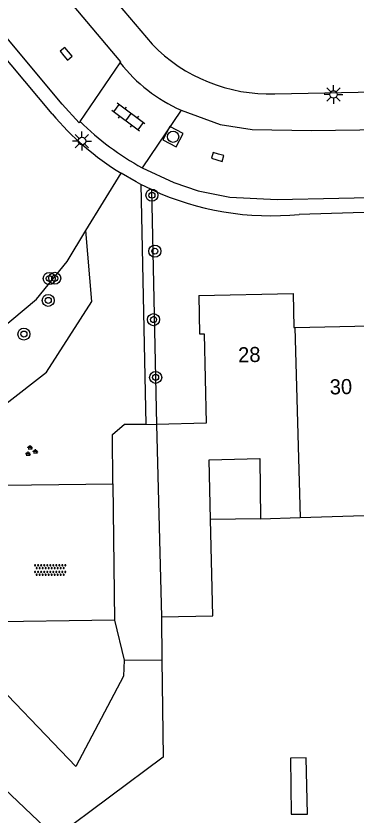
# Model space of a CAD drawing. Extents: x 136000 to 141000, y 400494 to 402006.
# Drawn here: x 137565.7 to 137588.3, y 401709.1 to 401762.1 of the extents above; entities that cross this region are included whole.
import ezdxf

# ---------------------------------------------------------------- set-up
doc = ezdxf.new("R2010")
doc.units = 0
for name, color, linetype in [('gg-afsc-erfafscheiding', 7, 'Continuous'), ('gg-anno-huisnummerreeks BGT', 7, 'Continuous'), ('gg-bbg-gedigitaliseerde bebouwing', 7, 'Continuous'), ('gg-bbg-hoofdgebouw', 7, 'Continuous'), ('gg-bbg-luifel en loopbrug', 7, 'Continuous'), ('gg-bbg-tussenscheiding', 7, 'Continuous'), ('gg-knt-verharding', 7, 'Continuous'), ('gg-knt-verharding nz', 7, 'Continuous'), ('gt-grn-groengrens', 7, 'Continuous'), ('gt-symb-boom', 7, 'Continuous'), ('gt-symb-groenvak', 7, 'Continuous'), ('gt-symb-klinker verharding', 7, 'Continuous'), ('gt-symb-kolk', 7, 'Continuous'), ('gt-symb-lichtmast', 7, 'Continuous'), ('gt-symb-overige verharding', 7, 'Continuous'), ('gt-symb-rioolschacht', 7, 'Continuous')]:
    doc.layers.add(name, color=color, linetype=linetype)

# ---------------------------------------------------------------- blocks, each defined once
blk = doc.blocks.new('gt0-KL1')
at = {"layer": 'gt-symb-klinker verharding'}
for p, q in [((-1.15, 0.3), (1.15, 0.3)), ((-1, -0.3), (-1, 0.3)), ((-0.5, 0.3), (-0.5, 0.45)), ((0, -0.3), (0, 0.3)), ((0.5, 0.3), (0.5, 0.45)), ((1, -0.3), (1, 0.3)), ((-1.15, -0.3), (1.15, -0.3)), ((-0.5, -0.45), (-0.5, -0.3)), ((0.5, -0.45), (0.5, -0.3))]:
    blk.add_line(p, q, dxfattribs=at)
blk = doc.blocks.new('gt0-BOOM')
at = {"layer": 'gt-symb-boom'}
for radius in [0.4, 0.2]:
    blk.add_circle((0, 0), radius, dxfattribs=at)
blk = doc.blocks.new('gt0-RS')
at = {"layer": 'gt-symb-rioolschacht'}
blk.add_lwpolyline([(-0.5, -0.5), (0.5, -0.5), (0.5, 0.5), (-0.5, 0.5)], close=True, dxfattribs=at)
blk.add_circle((0, 0), 0.375, dxfattribs=at)
blk = doc.blocks.new('gt0-KOLK')
at = {"layer": 'gt-symb-kolk'}
blk.add_lwpolyline([(0, 0), (0.375, 0), (0.375, 0.4), (-0.375, 0.4), (-0.375, 0), (0, 0)], dxfattribs=at)
blk = doc.blocks.new('gt0-LMAST')
at = {"layer": 'gt-symb-lichtmast'}
for p, q in [((-0.005, 0.246), (-0.005, 0.621)), ((-0.182, 0.173), (-0.447, 0.438)), ((0.172, 0.173), (0.437, 0.438)), ((-0.255, -0.004), (-0.63, -0.004)), ((-0.182, -0.181), (-0.447, -0.446)), ((-0.005, -0.254), (-0.005, -0.629)), ((0.437, -0.446), (0.172, -0.181)), ((0.245, -0.004), (0.62, -0.004))]:
    blk.add_line(p, q, dxfattribs=at)
blk.add_circle((-0.005, -0.004), 0.25, dxfattribs=at)
blk = doc.blocks.new('gt0-GRVAK')
at = {"layer": 'gt-symb-groenvak'}
for p, q in [((-0.11, 0.189), (-0.228, 0.24)), ((-0.182, 0.153), (0.088, 0.153)), ((-0.091, 0.211), (-0.156, 0.322)), ((-0.047, 0.214), (-0.047, 0.393)), ((-0.004, 0.211), (0.061, 0.322)), ((0.015, 0.189), (0.133, 0.24)), ((0.262, -0.052), (0.197, 0.059)), ((0.305, -0.049), (0.305, 0.13)), ((0.349, -0.052), (0.414, 0.059)), ((-0.245, -0.228), (-0.363, -0.177)), ((-0.318, -0.264), (-0.047, -0.264)), ((-0.226, -0.206), (-0.291, -0.095)), ((-0.183, -0.203), (-0.183, -0.024)), ((-0.139, -0.206), (-0.074, -0.095)), ((-0.12, -0.228), (-0.002, -0.177)), ((0.243, -0.074), (0.125, -0.023)), ((0.17, -0.11), (0.441, -0.11)), ((0.368, -0.074), (0.486, -0.023))]:
    blk.add_line(p, q, dxfattribs=at)
blk = doc.blocks.new('gt0-OVH')
at = {"layer": 'gt-symb-overige verharding'}
for points in [[(-0.972, 0.298), (-0.967, 0.308), (-0.965, 0.319), (-0.966, 0.33), (-0.971, 0.34), (-0.978, 0.348), (-0.988, 0.353), (-0.999, 0.355), (-1.01, 0.354), (-1.02, 0.349), (-1.028, 0.342), (-1.033, 0.332), (-1.035, 0.321), (-1.034, 0.31), (-1.029, 0.3), (-1.022, 0.292), (-1.012, 0.287), (-1.001, 0.285), (-0.99, 0.286), (-0.98, 0.291)], [(-0.872, 0.106), (-0.867, 0.116), (-0.865, 0.126), (-0.866, 0.137), (-0.871, 0.147), (-0.878, 0.156), (-0.888, 0.161), (-0.899, 0.163), (-0.91, 0.162), (-0.92, 0.157), (-0.928, 0.15), (-0.933, 0.14), (-0.935, 0.129), (-0.934, 0.118), (-0.929, 0.108), (-0.922, 0.1), (-0.912, 0.095), (-0.901, 0.092), (-0.89, 0.094), (-0.88, 0.098)], [(-0.772, 0.298), (-0.767, 0.308), (-0.765, 0.319), (-0.766, 0.33), (-0.771, 0.34), (-0.778, 0.348), (-0.788, 0.353), (-0.799, 0.355), (-0.81, 0.354), (-0.82, 0.349), (-0.828, 0.342), (-0.833, 0.332), (-0.835, 0.321), (-0.834, 0.31), (-0.829, 0.3), (-0.822, 0.292), (-0.812, 0.287), (-0.801, 0.285), (-0.79, 0.286), (-0.78, 0.291)], [(-0.672, 0.106), (-0.667, 0.116), (-0.665, 0.126), (-0.666, 0.137), (-0.671, 0.147), (-0.678, 0.156), (-0.688, 0.161), (-0.699, 0.163), (-0.71, 0.162), (-0.72, 0.157), (-0.728, 0.15), (-0.733, 0.14), (-0.735, 0.129), (-0.734, 0.118), (-0.729, 0.108), (-0.722, 0.1), (-0.712, 0.095), (-0.701, 0.092), (-0.69, 0.094), (-0.68, 0.098)], [(-0.572, 0.298), (-0.567, 0.308), (-0.565, 0.319), (-0.566, 0.33), (-0.571, 0.34), (-0.578, 0.348), (-0.588, 0.353), (-0.599, 0.355), (-0.61, 0.354), (-0.62, 0.349), (-0.628, 0.342), (-0.633, 0.332), (-0.635, 0.321), (-0.634, 0.31), (-0.629, 0.3), (-0.622, 0.292), (-0.612, 0.287), (-0.601, 0.285), (-0.59, 0.286), (-0.58, 0.291)], [(-0.472, 0.106), (-0.467, 0.116), (-0.465, 0.126), (-0.466, 0.137), (-0.471, 0.147), (-0.478, 0.156), (-0.488, 0.161), (-0.499, 0.163), (-0.51, 0.162), (-0.52, 0.157), (-0.528, 0.15), (-0.533, 0.14), (-0.535, 0.129), (-0.534, 0.118), (-0.529, 0.108), (-0.522, 0.1), (-0.512, 0.095), (-0.501, 0.092), (-0.49, 0.094), (-0.48, 0.098)], [(-0.372, 0.298), (-0.367, 0.308), (-0.365, 0.319), (-0.366, 0.33), (-0.371, 0.34), (-0.378, 0.348), (-0.388, 0.353), (-0.399, 0.355), (-0.41, 0.354), (-0.42, 0.349), (-0.428, 0.342), (-0.433, 0.332), (-0.435, 0.321), (-0.434, 0.31), (-0.429, 0.3), (-0.422, 0.292), (-0.412, 0.287), (-0.401, 0.285), (-0.39, 0.286), (-0.38, 0.291)], [(-0.272, 0.106), (-0.267, 0.116), (-0.265, 0.126), (-0.266, 0.137), (-0.271, 0.147), (-0.278, 0.156), (-0.288, 0.161), (-0.299, 0.163), (-0.31, 0.162), (-0.32, 0.157), (-0.328, 0.15), (-0.333, 0.14), (-0.335, 0.129), (-0.334, 0.118), (-0.329, 0.108), (-0.322, 0.1), (-0.312, 0.095), (-0.301, 0.092), (-0.29, 0.094), (-0.28, 0.098)], [(-0.172, 0.298), (-0.167, 0.308), (-0.165, 0.319), (-0.166, 0.33), (-0.171, 0.34), (-0.178, 0.348), (-0.188, 0.353), (-0.199, 0.355), (-0.21, 0.354), (-0.22, 0.349), (-0.228, 0.342), (-0.233, 0.332), (-0.235, 0.321), (-0.234, 0.31), (-0.229, 0.3), (-0.222, 0.292), (-0.212, 0.287), (-0.201, 0.285), (-0.19, 0.286), (-0.18, 0.291)], [(-0.072, 0.106), (-0.067, 0.116), (-0.065, 0.126), (-0.066, 0.137), (-0.071, 0.147), (-0.078, 0.156), (-0.088, 0.161), (-0.099, 0.163), (-0.11, 0.162), (-0.12, 0.157), (-0.128, 0.15), (-0.133, 0.14), (-0.135, 0.129), (-0.134, 0.118), (-0.129, 0.108), (-0.122, 0.1), (-0.112, 0.095), (-0.101, 0.092), (-0.09, 0.094), (-0.08, 0.098)], [(0.028, 0.298), (0.033, 0.308), (0.035, 0.319), (0.034, 0.33), (0.029, 0.34), (0.022, 0.348), (0.012, 0.353), (0.001, 0.355), (-0.01, 0.354), (-0.02, 0.349), (-0.028, 0.342), (-0.033, 0.332), (-0.035, 0.321), (-0.034, 0.31), (-0.029, 0.3), (-0.022, 0.292), (-0.012, 0.287), (-0.001, 0.285), (0.01, 0.286), (0.02, 0.291)], [(0.128, 0.106), (0.133, 0.116), (0.135, 0.126), (0.134, 0.137), (0.129, 0.147), (0.122, 0.156), (0.112, 0.161), (0.101, 0.163), (0.09, 0.162), (0.08, 0.157), (0.072, 0.15), (0.067, 0.14), (0.065, 0.129), (0.066, 0.118), (0.071, 0.108), (0.078, 0.1), (0.088, 0.095), (0.099, 0.092), (0.11, 0.094), (0.12, 0.098)], [(0.228, 0.298), (0.233, 0.308), (0.235, 0.319), (0.234, 0.33), (0.229, 0.34), (0.222, 0.348), (0.212, 0.353), (0.201, 0.355), (0.19, 0.354), (0.18, 0.349), (0.172, 0.342), (0.167, 0.332), (0.165, 0.321), (0.166, 0.31), (0.171, 0.3), (0.178, 0.292), (0.188, 0.287), (0.199, 0.285), (0.21, 0.286), (0.22, 0.291)], [(0.328, 0.106), (0.333, 0.116), (0.335, 0.126), (0.334, 0.137), (0.329, 0.147), (0.322, 0.156), (0.312, 0.161), (0.301, 0.163), (0.29, 0.162), (0.28, 0.157), (0.272, 0.15), (0.267, 0.14), (0.265, 0.129), (0.266, 0.118), (0.271, 0.108), (0.278, 0.1), (0.288, 0.095), (0.299, 0.092), (0.31, 0.094), (0.32, 0.098)], [(0.428, 0.298), (0.433, 0.308), (0.435, 0.319), (0.434, 0.33), (0.429, 0.34), (0.422, 0.348), (0.412, 0.353), (0.401, 0.355), (0.39, 0.354), (0.38, 0.349), (0.372, 0.342), (0.367, 0.332), (0.365, 0.321), (0.366, 0.31), (0.371, 0.3), (0.378, 0.292), (0.388, 0.287), (0.399, 0.285), (0.41, 0.286), (0.42, 0.291)], [(0.528, 0.106), (0.533, 0.116), (0.535, 0.126), (0.534, 0.137), (0.529, 0.147), (0.522, 0.156), (0.512, 0.161), (0.501, 0.163), (0.49, 0.162), (0.48, 0.157), (0.472, 0.15), (0.467, 0.14), (0.465, 0.129), (0.466, 0.118), (0.471, 0.108), (0.478, 0.1), (0.488, 0.095), (0.499, 0.092), (0.51, 0.094), (0.52, 0.098)], [(0.628, 0.298), (0.633, 0.308), (0.635, 0.319), (0.634, 0.33), (0.629, 0.34), (0.622, 0.348), (0.612, 0.353), (0.601, 0.355), (0.59, 0.354), (0.58, 0.349), (0.572, 0.342), (0.567, 0.332), (0.565, 0.321), (0.566, 0.31), (0.571, 0.3), (0.578, 0.292), (0.588, 0.287), (0.599, 0.285), (0.61, 0.286), (0.62, 0.291)], [(0.728, 0.106), (0.733, 0.116), (0.735, 0.126), (0.734, 0.137), (0.729, 0.147), (0.722, 0.156), (0.712, 0.161), (0.701, 0.163), (0.69, 0.162), (0.68, 0.157), (0.672, 0.15), (0.667, 0.14), (0.665, 0.129), (0.666, 0.118), (0.671, 0.108), (0.678, 0.1), (0.688, 0.095), (0.699, 0.092), (0.71, 0.094), (0.72, 0.098)], [(0.828, 0.298), (0.833, 0.308), (0.835, 0.319), (0.834, 0.33), (0.829, 0.34), (0.822, 0.348), (0.812, 0.353), (0.801, 0.355), (0.79, 0.354), (0.78, 0.349), (0.772, 0.342), (0.767, 0.332), (0.765, 0.321), (0.766, 0.31), (0.771, 0.3), (0.778, 0.292), (0.788, 0.287), (0.799, 0.285), (0.81, 0.286), (0.82, 0.291)], [(0.928, 0.106), (0.933, 0.116), (0.935, 0.126), (0.934, 0.137), (0.929, 0.147), (0.922, 0.156), (0.912, 0.161), (0.901, 0.163), (0.89, 0.162), (0.88, 0.157), (0.872, 0.15), (0.867, 0.14), (0.865, 0.129), (0.866, 0.118), (0.871, 0.108), (0.878, 0.1), (0.888, 0.095), (0.899, 0.092), (0.91, 0.094), (0.92, 0.098)], [(1.028, 0.298), (1.033, 0.308), (1.035, 0.319), (1.034, 0.33), (1.029, 0.34), (1.022, 0.348), (1.012, 0.353), (1.001, 0.355), (0.99, 0.354), (0.98, 0.349), (0.972, 0.342), (0.967, 0.332), (0.965, 0.321), (0.966, 0.31), (0.971, 0.3), (0.978, 0.292), (0.988, 0.287), (0.999, 0.285), (1.01, 0.286), (1.02, 0.291)], [(-0.972, -0.142), (-0.967, -0.132), (-0.965, -0.121), (-0.966, -0.11), (-0.971, -0.1), (-0.978, -0.092), (-0.988, -0.087), (-0.999, -0.085), (-1.01, -0.086), (-1.02, -0.091), (-1.028, -0.098), (-1.033, -0.108), (-1.035, -0.119), (-1.034, -0.13), (-1.029, -0.14), (-1.022, -0.148), (-1.012, -0.153), (-1.001, -0.155), (-0.99, -0.154), (-0.98, -0.149)], [(-0.872, -0.334), (-0.867, -0.324), (-0.865, -0.314), (-0.866, -0.303), (-0.871, -0.293), (-0.878, -0.284), (-0.888, -0.279), (-0.899, -0.277), (-0.91, -0.278), (-0.92, -0.283), (-0.928, -0.29), (-0.933, -0.3), (-0.935, -0.311), (-0.934, -0.322), (-0.929, -0.332), (-0.922, -0.34), (-0.912, -0.345), (-0.901, -0.348), (-0.89, -0.346), (-0.88, -0.342)], [(-0.772, -0.142), (-0.767, -0.132), (-0.765, -0.121), (-0.766, -0.11), (-0.771, -0.1), (-0.778, -0.092), (-0.788, -0.087), (-0.799, -0.085), (-0.81, -0.086), (-0.82, -0.091), (-0.828, -0.098), (-0.833, -0.108), (-0.835, -0.119), (-0.834, -0.13), (-0.829, -0.14), (-0.822, -0.148), (-0.812, -0.153), (-0.801, -0.155), (-0.79, -0.154), (-0.78, -0.149)], [(-0.672, -0.334), (-0.667, -0.324), (-0.665, -0.314), (-0.666, -0.303), (-0.671, -0.293), (-0.678, -0.284), (-0.688, -0.279), (-0.699, -0.277), (-0.71, -0.278), (-0.72, -0.283), (-0.728, -0.29), (-0.733, -0.3), (-0.735, -0.311), (-0.734, -0.322), (-0.729, -0.332), (-0.722, -0.34), (-0.712, -0.345), (-0.701, -0.348), (-0.69, -0.346), (-0.68, -0.342)], [(-0.572, -0.142), (-0.567, -0.132), (-0.565, -0.121), (-0.566, -0.11), (-0.571, -0.1), (-0.578, -0.092), (-0.588, -0.087), (-0.599, -0.085), (-0.61, -0.086), (-0.62, -0.091), (-0.628, -0.098), (-0.633, -0.108), (-0.635, -0.119), (-0.634, -0.13), (-0.629, -0.14), (-0.622, -0.148), (-0.612, -0.153), (-0.601, -0.155), (-0.59, -0.154), (-0.58, -0.149)], [(-0.472, -0.334), (-0.467, -0.324), (-0.465, -0.314), (-0.466, -0.303), (-0.471, -0.293), (-0.478, -0.284), (-0.488, -0.279), (-0.499, -0.277), (-0.51, -0.278), (-0.52, -0.283), (-0.528, -0.29), (-0.533, -0.3), (-0.535, -0.311), (-0.534, -0.322), (-0.529, -0.332), (-0.522, -0.34), (-0.512, -0.345), (-0.501, -0.348), (-0.49, -0.346), (-0.48, -0.342)], [(-0.372, -0.142), (-0.367, -0.132), (-0.365, -0.121), (-0.366, -0.11), (-0.371, -0.1), (-0.378, -0.092), (-0.388, -0.087), (-0.399, -0.085), (-0.41, -0.086), (-0.42, -0.091), (-0.428, -0.098), (-0.433, -0.108), (-0.435, -0.119), (-0.434, -0.13), (-0.429, -0.14), (-0.422, -0.148), (-0.412, -0.153), (-0.401, -0.155), (-0.39, -0.154), (-0.38, -0.149)], [(-0.272, -0.334), (-0.267, -0.324), (-0.265, -0.314), (-0.266, -0.303), (-0.271, -0.293), (-0.278, -0.284), (-0.288, -0.279), (-0.299, -0.277), (-0.31, -0.278), (-0.32, -0.283), (-0.328, -0.29), (-0.333, -0.3), (-0.335, -0.311), (-0.334, -0.322), (-0.329, -0.332), (-0.322, -0.34), (-0.312, -0.345), (-0.301, -0.348), (-0.29, -0.346), (-0.28, -0.342)], [(-0.172, -0.142), (-0.167, -0.132), (-0.165, -0.121), (-0.166, -0.11), (-0.171, -0.1), (-0.178, -0.092), (-0.188, -0.087), (-0.199, -0.085), (-0.21, -0.086), (-0.22, -0.091), (-0.228, -0.098), (-0.233, -0.108), (-0.235, -0.119), (-0.234, -0.13), (-0.229, -0.14), (-0.222, -0.148), (-0.212, -0.153), (-0.201, -0.155), (-0.19, -0.154), (-0.18, -0.149)], [(-0.072, -0.334), (-0.067, -0.324), (-0.065, -0.314), (-0.066, -0.303), (-0.071, -0.293), (-0.078, -0.284), (-0.088, -0.279), (-0.099, -0.277), (-0.11, -0.278), (-0.12, -0.283), (-0.128, -0.29), (-0.133, -0.3), (-0.135, -0.311), (-0.134, -0.322), (-0.129, -0.332), (-0.122, -0.34), (-0.112, -0.345), (-0.101, -0.348), (-0.09, -0.346), (-0.08, -0.342)], [(0.028, -0.142), (0.033, -0.132), (0.035, -0.121), (0.034, -0.11), (0.029, -0.1), (0.022, -0.092), (0.012, -0.087), (0.001, -0.085), (-0.01, -0.086), (-0.02, -0.091), (-0.028, -0.098), (-0.033, -0.108), (-0.035, -0.119), (-0.034, -0.13), (-0.029, -0.14), (-0.022, -0.148), (-0.012, -0.153), (-0.001, -0.155), (0.01, -0.154), (0.02, -0.149)], [(0.128, -0.334), (0.133, -0.324), (0.135, -0.314), (0.134, -0.303), (0.129, -0.293), (0.122, -0.284), (0.112, -0.279), (0.101, -0.277), (0.09, -0.278), (0.08, -0.283), (0.072, -0.29), (0.067, -0.3), (0.065, -0.311), (0.066, -0.322), (0.071, -0.332), (0.078, -0.34), (0.088, -0.345), (0.099, -0.348), (0.11, -0.346), (0.12, -0.342)], [(0.228, -0.142), (0.233, -0.132), (0.235, -0.121), (0.234, -0.11), (0.229, -0.1), (0.222, -0.092), (0.212, -0.087), (0.201, -0.085), (0.19, -0.086), (0.18, -0.091), (0.172, -0.098), (0.167, -0.108), (0.165, -0.119), (0.166, -0.13), (0.171, -0.14), (0.178, -0.148), (0.188, -0.153), (0.199, -0.155), (0.21, -0.154), (0.22, -0.149)], [(0.328, -0.334), (0.333, -0.324), (0.335, -0.314), (0.334, -0.303), (0.329, -0.293), (0.322, -0.284), (0.312, -0.279), (0.301, -0.277), (0.29, -0.278), (0.28, -0.283), (0.272, -0.29), (0.267, -0.3), (0.265, -0.311), (0.266, -0.322), (0.271, -0.332), (0.278, -0.34), (0.288, -0.345), (0.299, -0.348), (0.31, -0.346), (0.32, -0.342)], [(0.428, -0.142), (0.433, -0.132), (0.435, -0.121), (0.434, -0.11), (0.429, -0.1), (0.422, -0.092), (0.412, -0.087), (0.401, -0.085), (0.39, -0.086), (0.38, -0.091), (0.372, -0.098), (0.367, -0.108), (0.365, -0.119), (0.366, -0.13), (0.371, -0.14), (0.378, -0.148), (0.388, -0.153), (0.399, -0.155), (0.41, -0.154), (0.42, -0.149)], [(0.528, -0.334), (0.533, -0.324), (0.535, -0.314), (0.534, -0.303), (0.529, -0.293), (0.522, -0.284), (0.512, -0.279), (0.501, -0.277), (0.49, -0.278), (0.48, -0.283), (0.472, -0.29), (0.467, -0.3), (0.465, -0.311), (0.466, -0.322), (0.471, -0.332), (0.478, -0.34), (0.488, -0.345), (0.499, -0.348), (0.51, -0.346), (0.52, -0.342)], [(0.628, -0.142), (0.633, -0.132), (0.635, -0.121), (0.634, -0.11), (0.629, -0.1), (0.622, -0.092), (0.612, -0.087), (0.601, -0.085), (0.59, -0.086), (0.58, -0.091), (0.572, -0.098), (0.567, -0.108), (0.565, -0.119), (0.566, -0.13), (0.571, -0.14), (0.578, -0.148), (0.588, -0.153), (0.599, -0.155), (0.61, -0.154), (0.62, -0.149)], [(0.728, -0.334), (0.733, -0.324), (0.735, -0.314), (0.734, -0.303), (0.729, -0.293), (0.722, -0.284), (0.712, -0.279), (0.701, -0.277), (0.69, -0.278), (0.68, -0.283), (0.672, -0.29), (0.667, -0.3), (0.665, -0.311), (0.666, -0.322), (0.671, -0.332), (0.678, -0.34), (0.688, -0.345), (0.699, -0.348), (0.71, -0.346), (0.72, -0.342)], [(0.828, -0.142), (0.833, -0.132), (0.835, -0.121), (0.834, -0.11), (0.829, -0.1), (0.822, -0.092), (0.812, -0.087), (0.801, -0.085), (0.79, -0.086), (0.78, -0.091), (0.772, -0.098), (0.767, -0.108), (0.765, -0.119), (0.766, -0.13), (0.771, -0.14), (0.778, -0.148), (0.788, -0.153), (0.799, -0.155), (0.81, -0.154), (0.82, -0.149)], [(0.928, -0.334), (0.933, -0.324), (0.935, -0.314), (0.934, -0.303), (0.929, -0.293), (0.922, -0.284), (0.912, -0.279), (0.901, -0.277), (0.89, -0.278), (0.88, -0.283), (0.872, -0.29), (0.867, -0.3), (0.865, -0.311), (0.866, -0.322), (0.871, -0.332), (0.878, -0.34), (0.888, -0.345), (0.899, -0.348), (0.91, -0.346), (0.92, -0.342)], [(1.028, -0.142), (1.033, -0.132), (1.035, -0.121), (1.034, -0.11), (1.029, -0.1), (1.022, -0.092), (1.012, -0.087), (1.001, -0.085), (0.99, -0.086), (0.98, -0.091), (0.972, -0.098), (0.967, -0.108), (0.965, -0.119), (0.966, -0.13), (0.971, -0.14), (0.978, -0.148), (0.988, -0.153), (0.999, -0.155), (1.01, -0.154), (1.02, -0.149)]]:
    blk.add_lwpolyline(points, close=True, dxfattribs=at)

msp = doc.modelspace()

# ---------------------------------------------------------------- linework, layer by layer
at = {"layer": 'gg-afsc-erfafscheiding'}
for p, q in [((137570.38, 401747.867), (137572.703, 401751.664)), ((137574.73, 401750.577), (137575.054, 401735.005)), ((137568.376, 401707.612), (137547.705, 401727.081)), ((137575.381, 401722.227), (137575.414, 401719.393))]:
    msp.add_line(p, q, dxfattribs=at)
for points in [[(137547.705, 401727.081), (137567.101, 401743.31), (137569.124, 401745.814), (137570.38, 401747.867)], [(137575.414, 401719.393), (137575.49, 401712.938), (137568.376, 401707.612)]]:
    msp.add_lwpolyline(points, dxfattribs=at)
at = {"layer": 'gg-bbg-gedigitaliseerde bebouwing'}
for p, q in [((137584.584, 401728.824), (137590.732, 401729.031)), ((137581.965, 401728.736), (137584.584, 401728.824))]:
    msp.add_line(p, q, dxfattribs=at)
for points in [[(137578.635, 401728.691), (137578.542, 401732.664), (137581.911, 401732.743), (137581.965, 401728.736)], [(137575.381, 401722.227), (137578.785, 401722.307), (137578.635, 401728.691)]]:
    msp.add_lwpolyline(points, dxfattribs=at)
at = {"layer": 'gg-bbg-hoofdgebouw'}
msp.add_line((137575.054, 401735.005), (137575.381, 401722.227), dxfattribs=at)
for points in [[(137577.864, 401743.563), (137584.122, 401743.698), (137584.171, 401741.439), (137584.234, 401741.44)], [(137577.864, 401743.563), (137577.92, 401741.01), (137578.219, 401741.005), (137578.347, 401735.095), (137575.054, 401735.005)], [(137584.234, 401741.44), (137590.2, 401741.57), (137590.3, 401737.89), (137594.02, 401737.98)]]:
    msp.add_lwpolyline(points, dxfattribs=at)
at = {"layer": 'gg-bbg-luifel en loopbrug'}
msp.add_line((137581.965, 401728.736), (137578.635, 401728.691), dxfattribs=at)
msp.add_lwpolyline([(137584.99, 401712.882), (137583.939, 401712.867), (137583.989, 401709.137), (137585.077, 401709.151), (137584.99, 401712.882)], dxfattribs=at)
at = {"layer": 'gg-bbg-tussenscheiding'}
msp.add_line((137584.234, 401741.44), (137584.584, 401728.824), dxfattribs=at)
at = {"layer": 'gg-knt-verharding'}
for p, q in [((137540.471, 401800.96), (137574.76, 401760.22)), ((137568.142, 401755.607), (137554.26, 401772.137)), ((137569.986, 401755.1), (137572.645, 401758.993)), ((137582.908, 401756.93), (137605, 401757.42)), ((137576.684, 401755.849), (137574.112, 401752.032)), ((137574.73, 401750.577), (137574.023, 401750.929)), ((137599.373, 401749.34), (137584.53, 401748.94)), ((137572.17, 401731.062), (137572.267, 401722.025))]:
    msp.add_line(p, q, dxfattribs=at)
for points in [[(137574.023, 401750.929), (137573.7, 401751.09), (137572.703, 401751.664)], [(137572.267, 401722.025), (137563.202, 401721.884), (137563.152, 401730.957), (137572.17, 401731.062)]]:
    msp.add_lwpolyline(points, dxfattribs=at)
for centre, radius, start, end in [((137582.581, 401767.855), 10.929, 224.3093, 271.715), ((137581.098, 401765.685), 10.781, 218.3706, 245.8343), ((137582.637, 401767.764), 18.918, 219.9876, 238.3253), ((137582.901, 401768.16), 18.368, 225.3206, 241.4121), ((137582.639, 401767.775), 18.93, 245.302, 275.7317)]:
    msp.add_arc(centre, radius, start, end, dxfattribs=at)
at = {"layer": 'gg-knt-verharding nz'}
for points in [[(137572.645, 401758.993), (137572.691, 401759.06), (137529.77, 401809.97)], [(137569.986, 401755.1), (137569.919, 401755.002), (137568.81, 401756.25), (137526.41, 401807.06)], [(137576.684, 401755.849), (137579.269, 401754.891), (137581.412, 401754.564), (137585.34, 401754.504), (137602.951, 401754.742), (137605.043, 401755.134), (137607.459, 401756.024)], [(137574.112, 401752.032), (137576.211, 401751.05), (137577.812, 401750.51), (137579.921, 401750.084), (137583.05, 401749.931), (137599.423, 401750.279), (137601.33, 401750.148), (137603.576, 401749.689), (137605.498, 401749.077), (137607.402, 401748.158), (137608.416, 401747.486)]]:
    msp.add_lwpolyline(points, dxfattribs=at)
at = {"layer": 'gt-grn-groengrens'}
for p, q in [((137574.023, 401750.929), (137574.354, 401735.01)), ((137572.945, 401735.021), (137574.354, 401735.01)), ((137574.354, 401735.01), (137575.054, 401735.005)), ((137572.267, 401722.025), (137572.915, 401719.364)), ((137572.915, 401719.364), (137575.414, 401719.393))]:
    msp.add_line(p, q, dxfattribs=at)
for points in [[(137572.915, 401719.364), (137572.873, 401718.305), (137569.714, 401712.312), (137563.154, 401719.115), (137552.545, 401726.646), (137567.771, 401738.47), (137570.767, 401743.168), (137570.38, 401747.867)], [(137572.17, 401731.062), (137572.145, 401734.324), (137572.945, 401735.021)]]:
    msp.add_lwpolyline(points, dxfattribs=at)

# ---------------------------------------------------------------- block references
at = {"layer": 'gt-symb-boom'}
for p in [(137574.752, 401750.209), (137574.948, 401746.497), (137567.943, 401744.685), (137568.305, 401744.697), (137567.875, 401743.232), (137574.861, 401741.953), (137566.263, 401740.996), (137575, 401738.122)]:
    msp.add_blockref('gt0-BOOM', p, dxfattribs=at)
at = {"layer": 'gt-symb-groenvak'}
msp.add_blockref('gt0-GRVAK', (137566.721, 401733.233), dxfattribs=at)
at = {"layer": 'gt-symb-klinker verharding', "rotation": 143.29046597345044}
msp.add_blockref('gt0-KL1', (137573.186, 401755.391), dxfattribs=at)
at = {"layer": 'gt-symb-kolk'}
for p, rotation in [((137568.91, 401759.463), -50.883910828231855), ((137579.171, 401752.937), 163.97589034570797)]:
    msp.add_blockref('gt0-KOLK', p, dxfattribs=dict(at, rotation=rotation))
at = {"layer": 'gt-symb-lichtmast'}
for p in [(137586.802, 401756.896), (137570.117, 401753.805)]:
    msp.add_blockref('gt0-LMAST', p, dxfattribs=at)
at = {"layer": 'gt-symb-overige verharding'}
msp.add_blockref('gt0-OVH', (137568.007, 401725.34), dxfattribs=at)
at = {"layer": 'gt-symb-rioolschacht', "rotation": 62.02527007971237}
msp.add_blockref('gt0-RS', (137576.159, 401754.091), dxfattribs=at)

# ---------------------------------------------------------------- texts
at = {"layer": 'gg-anno-huisnummerreeks BGT'}
for s, p in [('28', (137580.481, 401739.117)), ('30', (137586.556, 401736.988))]:
    msp.add_text(s, height=1, rotation=1.3, dxfattribs=at).set_placement(p)

doc.saveas('drawing.dxf')
